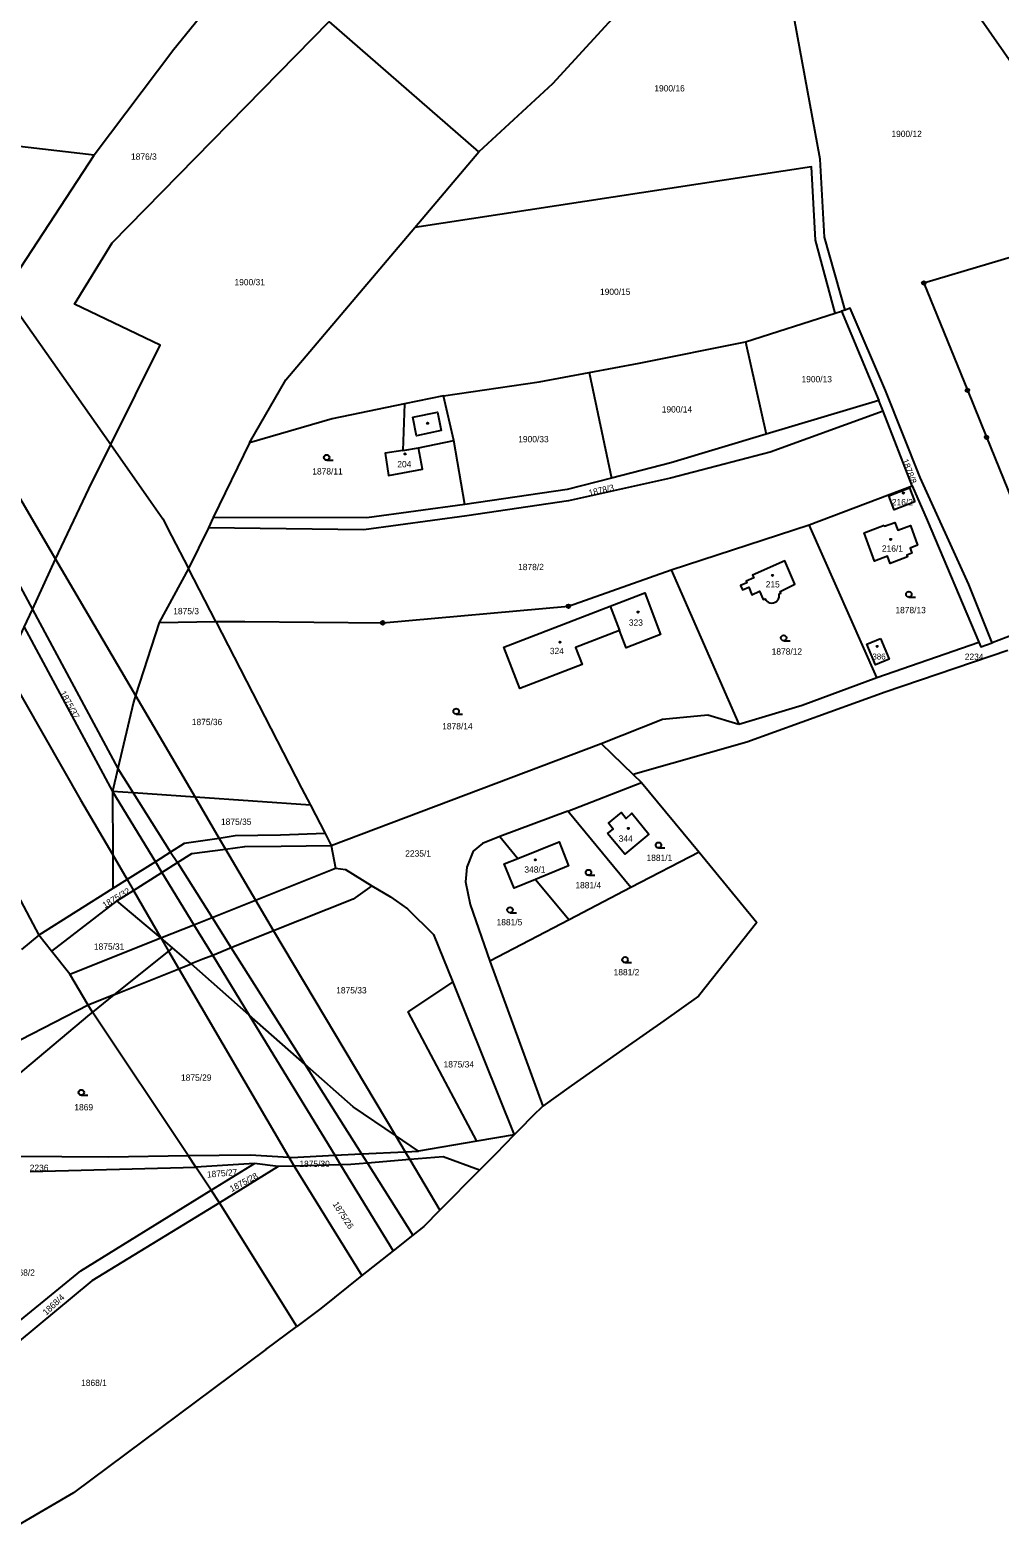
# Model space of a CAD drawing. Extents: x -725728 to -720881, y -1068679 to -1063504.
# Drawn here: x -722634.8 to -722372.8, y -1067582.5 to -1067175.4 of the extents above; entities that cross this region are included whole.
import ezdxf

# ---------------------------------------------------------------- set-up
doc = ezdxf.new("R2010")
doc.units = 0
for name, color, linetype in [('Hranice parcel', 7, 'Continuous'), ('Parcelní čísla', 7, 'Continuous'), ('Vnitřní kresba', 7, 'Continuous'), ('Značky bodu BP', 7, 'Continuous'), ('Značky budov', 7, 'Continuous'), ('Značky kultur', 7, 'Continuous')]:
    doc.layers.add(name, color=color, linetype=linetype)

msp = doc.modelspace()

# ---------------------------------------------------------------- linework, layer by layer
at = {"layer": 'Hranice parcel'}
for p, q in [((-722513.63, -1067208.17), (-722554.03, -1067173.06)), ((-722641.85, -1067246.3), (-722617.5, -1067209.14)), ((-722530.93, -1067228.66), (-722513.63, -1067208.17)), ((-722641.85, -1067246.3), (-722613.04, -1067287.27)), ((-722441.58, -1067259.54), (-722417.28, -1067251.8)), ((-722417.28, -1067251.8), (-722415.61, -1067251.27)), ((-722414.65, -1067250.94), (-722415.61, -1067251.27)), ((-722415.61, -1067251.27), (-722405.51, -1067275.36)), ((-722441.58, -1067259.54), (-722435.96, -1067284.46)), ((-722483.77, -1067267.82), (-722477.79, -1067296.3)), ((-722523.17, -1067274.11), (-722533.68, -1067276.27)), ((-722520.35, -1067286.14), (-722523.17, -1067274.11)), ((-722405.51, -1067275.36), (-722435.96, -1067284.46)), ((-722404.32, -1067278.2), (-722405.51, -1067275.36)), ((-722396.56, -1067298.4), (-722404.32, -1067278.2)), ((-722575.58, -1067286.78), (-722585.36, -1067306.99)), ((-722517.41, -1067303.42), (-722520.35, -1067286.14)), ((-722424.32, -1067308.94), (-722396.56, -1067298.4)), ((-722585.36, -1067306.99), (-722586.67, -1067309.71)), ((-722586.67, -1067309.71), (-722592.01, -1067320.76)), ((-722461.65, -1067321.12), (-722424.32, -1067308.94)), ((-722406.05, -1067350.19), (-722424.32, -1067308.94)), ((-722592.01, -1067320.76), (-722599.93, -1067335.27)), ((-722584.66, -1067335.02), (-722592.01, -1067320.76)), ((-722461.65, -1067321.12), (-722443.37, -1067362.71)), ((-722478.11, -1067330.89), (-722475.58, -1067337.49)), ((-722599.93, -1067335.27), (-722584.66, -1067335.02)), ((-722584.66, -1067335.02), (-722582.88, -1067335.03)), ((-722356.68, -1067333.81), (-722374.94, -1067340.76)), ((-722406.05, -1067350.19), (-722378.54, -1067340.58)), ((-722553.49, -1067395.47), (-722480.59, -1067367.94)), ((-722480.59, -1067367.94), (-722471.86, -1067376.37)), ((-722471.86, -1067376.37), (-722469.68, -1067378.47)), ((-722489.53, -1067386.23), (-722469.68, -1067378.47)), ((-722469.68, -1067378.47), (-722454.05, -1067397.3)), ((-722559.09, -1067384.61), (-722555.14, -1067392.27)), ((-722489.53, -1067386.23), (-722507.92, -1067393.12)), ((-722472.5, -1067406.88), (-722489.53, -1067386.23)), ((-722555.14, -1067392.27), (-722553.49, -1067395.47)), ((-722507.92, -1067393.12), (-722503.04, -1067398.99)), ((-722454.05, -1067397.3), (-722472.5, -1067406.88)), ((-722454.05, -1067397.3), (-722438.51, -1067416.29)), ((-722498.32, -1067404.66), (-722489.22, -1067415.59)), ((-722612.48, -1067407.13), (-722632.48, -1067419.74)), ((-722472.5, -1067406.88), (-722489.22, -1067415.59)), ((-722611.37, -1067410.41), (-722629.04, -1067424.06)), ((-722489.22, -1067415.59), (-722510.62, -1067426.71)), ((-722438.51, -1067416.29), (-722454.21, -1067436.2)), ((-722632.48, -1067419.74), (-722637.15, -1067423.63)), ((-722629.04, -1067424.06), (-722632.48, -1067419.74)), ((-722510.62, -1067426.71), (-722496.33, -1067465.87)), ((-722520.65, -1067432.41), (-722504.05, -1067473.68)), ((-722454.21, -1067436.2), (-722463.63, -1067442.84)), ((-722617.96, -1067440.52), (-722619.19, -1067438.67)), ((-722592.15, -1067479.21), (-722617.96, -1067440.52)), ((-722463.63, -1067442.84), (-722474.03, -1067450.16)), ((-722474.03, -1067450.16), (-722488.62, -1067460.44)), ((-722488.62, -1067460.44), (-722496.33, -1067465.87)), ((-722504.05, -1067473.68), (-722514.12, -1067475.38)), ((-722508.95, -1067478.64), (-722504.05, -1067473.68)), ((-722502.54, -1067472.15), (-722504.05, -1067473.68)), ((-722514.12, -1067475.38), (-722529.9, -1067478.04)), ((-722590.03, -1067482.39), (-722592.15, -1067479.21)), ((-722574.25, -1067481.36), (-722590.03, -1067482.39)), ((-722585.92, -1067488.55), (-722574.25, -1067481.36)), ((-722567.82, -1067482.18), (-722583.62, -1067492)), ((-722567.82, -1067482.18), (-722574.25, -1067481.36)), ((-722508.95, -1067478.64), (-722513.46, -1067483.21)), ((-722634.84, -1067483.52), (-722590.03, -1067482.39)), ((-722585.92, -1067488.55), (-722590.03, -1067482.39)), ((-722583.62, -1067492), (-722585.92, -1067488.55)), ((-722562.81, -1067525.35), (-722583.62, -1067492)), ((-722571.15, -1067531.57), (-722562.81, -1067525.35)), ((-722571.15, -1067531.57), (-722623.15, -1067570.34)), ((-722623.15, -1067570.34), (-722644.01, -1067582.46))]:
    msp.add_line(p, q, dxfattribs=at)
for points in [[(-722412.97, -1067128.94), (-722390.51, -1067154.32), (-722365.73, -1067189.84)], [(-722435.21, -1067134.76), (-722449.95, -1067144.73), (-722464.45, -1067157.88), (-722493.69, -1067189.86), (-722513.63, -1067208.17)], [(-722414.65, -1067250.94), (-722420.22, -1067231.29), (-722421.41, -1067210.2), (-722435.21, -1067134.76)], [(-722576.78, -1067156.92), (-722596.04, -1067180.6), (-722617.5, -1067209.14)], [(-722613.04, -1067287.27), (-722599.65, -1067260.38), (-722622.83, -1067249.37), (-722612.68, -1067232.79), (-722554.03, -1067173.06)], [(-722617.5, -1067209.14), (-722653.28, -1067204.96), (-722676.62, -1067196.87)], [(-722417.28, -1067251.8), (-722422.68, -1067232.08), (-722423.72, -1067212.26), (-722530.93, -1067228.66)], [(-722575.58, -1067286.78), (-722565.7, -1067269.81), (-722530.93, -1067228.66)], [(-722358.25, -1067233.2), (-722393.38, -1067243.63), (-722381.59, -1067272.61), (-722376.42, -1067285.3), (-722356.68, -1067333.81)], [(-722374.94, -1067340.76), (-722381.24, -1067325.04), (-722394.39, -1067296.18), (-722403.73, -1067272.7), (-722413.24, -1067250.45), (-722414.65, -1067250.94)], [(-722483.77, -1067267.82), (-722470.25, -1067265.31), (-722441.58, -1067259.54)], [(-722523.17, -1067274.11), (-722497.32, -1067270.33), (-722483.77, -1067267.82)], [(-722404.32, -1067278.2), (-722434.86, -1067289.3), (-722461.82, -1067296.31), (-722489.34, -1067302.45), (-722516.88, -1067306.51), (-722544.66, -1067310.28), (-722586.67, -1067309.71)], [(-722533.68, -1067276.27), (-722553.24, -1067280.3), (-722575.58, -1067286.78)], [(-722533.68, -1067276.27), (-722534.11, -1067288.83), (-722538.93, -1067289.61), (-722537.96, -1067295.57), (-722528.86, -1067293.9), (-722529.89, -1067288.14), (-722520.35, -1067286.14)], [(-722435.96, -1067284.46), (-722461.69, -1067292.15), (-722477.79, -1067296.3)], [(-722666.47, -1067374.27), (-722655.55, -1067376.35), (-722651.1, -1067377.13), (-722641.4, -1067347.81), (-722640.87, -1067346.22), (-722636.42, -1067336.54), (-722634.23, -1067331.78), (-722627.95, -1067318.16), (-722618.97, -1067299.18), (-722613.04, -1067287.27)], [(-722613.04, -1067287.27), (-722602.1, -1067302.82), (-722598.97, -1067307.27), (-722596.59, -1067311.89), (-722592.01, -1067320.76)], [(-722477.79, -1067296.3), (-722489.74, -1067299.38), (-722517.41, -1067303.42)], [(-722395.78, -1067302.72), (-722401.35, -1067304.86), (-722402.81, -1067301.07), (-722397.23, -1067298.96), (-722395.78, -1067302.72)], [(-722396.56, -1067298.4), (-722392.48, -1067307.64), (-722378.54, -1067340.58)], [(-722517.41, -1067303.42), (-722543.87, -1067307.03), (-722585.36, -1067306.99)], [(-722404.08, -1067309.06), (-722404, -1067309.33), (-722401.16, -1067308.31), (-722400.37, -1067310.38), (-722396.94, -1067309.12), (-722395.04, -1067314.46), (-722397.1, -1067315.2), (-722396.6, -1067316.6), (-722398, -1067317.11), (-722397.8, -1067317.61), (-722402.46, -1067319.36), (-722403.17, -1067317.42), (-722406.67, -1067318.72), (-722409.49, -1067311.07), (-722404.08, -1067309.06)], [(-722432.46, -1067327.57), (-722432.01, -1067327.35), (-722432.22, -1067326.91), (-722428.18, -1067324.99), (-722430.91, -1067318.69), (-722439.65, -1067322.48), (-722439.33, -1067323.22), (-722441.4, -1067324.11), (-722441.21, -1067324.57), (-722442.86, -1067325.29), (-722442.34, -1067326.49), (-722440.69, -1067325.77), (-722439.81, -1067327.79), (-722437.81, -1067326.84), (-722436.76, -1067329.06), (-722436.31, -1067328.85)], [(-722582.88, -1067335.03), (-722581.4, -1067335.04), (-722576.82, -1067335.07), (-722539.54, -1067335.39), (-722489.39, -1067330.9), (-722461.65, -1067321.12)], [(-722478.11, -1067330.89), (-722468.79, -1067327.31), (-722464.48, -1067338.52), (-722473.81, -1067342.1), (-722475.58, -1067337.49)], [(-722436.31, -1067328.85), (-722436.08, -1067329.24), (-722435.76, -1067329.56), (-722435.39, -1067329.81), (-722434.97, -1067329.97), (-722434.52, -1067330.04), (-722434.07, -1067330), (-722433.99, -1067329.99), (-722433.57, -1067329.83), (-722433.19, -1067329.59), (-722432.86, -1067329.28), (-722432.62, -1067328.89), (-722432.47, -1067328.47), (-722432.42, -1067328.02), (-722432.46, -1067327.57)], [(-722475.58, -1067337.49), (-722487.48, -1067342.08), (-722485.72, -1067346.67), (-722502.51, -1067353.13), (-722506.81, -1067341.92), (-722478.11, -1067330.89)], [(-722599.93, -1067335.27), (-722606.33, -1067355.02), (-722606.91, -1067356.81), (-722611.13, -1067374.73), (-722612.59, -1067380.94)], [(-722584.66, -1067335.02), (-722561.47, -1067380), (-722559.09, -1067384.61)], [(-722405.03, -1067339.63), (-722402.76, -1067345.18), (-722406.46, -1067346.75), (-722408.78, -1067341.15), (-722405.03, -1067339.63)], [(-722370.71, -1067342.85), (-722403.82, -1067354.15), (-722441.15, -1067367.59), (-722471.86, -1067376.37)], [(-722378.54, -1067340.58), (-722377.98, -1067341.9), (-722374.94, -1067340.76)], [(-722443.37, -1067362.71), (-722426.22, -1067357.58), (-722406.05, -1067350.19)], [(-722480.59, -1067367.94), (-722464, -1067361.36), (-722451.75, -1067360.22), (-722443.37, -1067362.71)], [(-722559.09, -1067384.61), (-722590.23, -1067382.47), (-722606.96, -1067381.33), (-722612.59, -1067380.94)], [(-722612.59, -1067380.94), (-722612.52, -1067398.06), (-722612.48, -1067407.13)], [(-722478.8, -1067392.3), (-722477.27, -1067391.1), (-722478.55, -1067389.51), (-722475.06, -1067386.6), (-722473.77, -1067388.18), (-722472.26, -1067386.82), (-722467.64, -1067392.43), (-722474.19, -1067397.88), (-722478.8, -1067392.3)], [(-722555.14, -1067392.27), (-722567.14, -1067392.68), (-722579.42, -1067392.94), (-722583.71, -1067393.58), (-722593.22, -1067394.99), (-722596.86, -1067397.28), (-722600.99, -1067399.89), (-722608.64, -1067404.71), (-722612.48, -1067407.13)], [(-722611.37, -1067410.41), (-722606.94, -1067407.62), (-722599.23, -1067402.77), (-722595.05, -1067400.14), (-722591.14, -1067397.68), (-722582, -1067396.49), (-722576.81, -1067395.81), (-722567.01, -1067395.67), (-722553.49, -1067395.47)], [(-722553.49, -1067395.47), (-722552.34, -1067401.61), (-722549.62, -1067401.95), (-722542.51, -1067406.44), (-722537.5, -1067409.33), (-722532.91, -1067412.62), (-722525.82, -1067419.54), (-722520.65, -1067432.41)], [(-722507.92, -1067393.12), (-722512.65, -1067394.93), (-722515.16, -1067397.05), (-722516.8, -1067401.35), (-722517.18, -1067405.35), (-722515.93, -1067411.45), (-722510.62, -1067426.71)], [(-722503.04, -1067398.99), (-722491.91, -1067394.52), (-722489.38, -1067401.01), (-722498.32, -1067404.66)], [(-722498.32, -1067404.66), (-722504.09, -1067407.01), (-722506.75, -1067400.48), (-722503.04, -1067398.99)], [(-722596.38, -1067423.14), (-722599.53, -1067420.47), (-722611.37, -1067410.41)], [(-722619.19, -1067438.67), (-722624.08, -1067430.28), (-722629.04, -1067424.06)], [(-722596.38, -1067423.14), (-722597.46, -1067424.01), (-722612.18, -1067435.86), (-722617.96, -1067440.52)], [(-722529.9, -1067478.04), (-722536.14, -1067473.82), (-722547.59, -1067466.06), (-722560.6, -1067454.59), (-722575.64, -1067441.32), (-722591.31, -1067427.51), (-722596.38, -1067423.14)], [(-722514.12, -1067475.38), (-722532.73, -1067440.4), (-722520.65, -1067432.41)], [(-722619.19, -1067438.67), (-722655.61, -1067457.34), (-722664.66, -1067463.57)], [(-722617.96, -1067440.52), (-722618.8, -1067441.14), (-722664.2, -1067479.18)], [(-722496.33, -1067465.87), (-722499.06, -1067468.63), (-722502.54, -1067472.15)], [(-722592.15, -1067479.21), (-722575.34, -1067479.01), (-722564.89, -1067479.68), (-722564.19, -1067479.73), (-722552.5, -1067479.15), (-722545.28, -1067478.8), (-722533.52, -1067478.22), (-722529.9, -1067478.04)], [(-722664.2, -1067479.18), (-722613.68, -1067479.62), (-722592.15, -1067479.21)], [(-722513.46, -1067483.21), (-722523.24, -1067479.55), (-722532.28, -1067480.3), (-722543.72, -1067481.26), (-722548.16, -1067481.63), (-722550.94, -1067481.71), (-722563.5, -1067482.06), (-722567.82, -1067482.18)], [(-722513.46, -1067483.21), (-722524.12, -1067493.99), (-722528.44, -1067498.37), (-722531.4, -1067500.72), (-722536.72, -1067504.95), (-722545.17, -1067511.66), (-722556.32, -1067520.52), (-722562.81, -1067525.35)], [(-722667.71, -1067548.37), (-722621.17, -1067510.37), (-722585.92, -1067488.55)], [(-722583.62, -1067492), (-722618.19, -1067513.05), (-722667.64, -1067553.99)]]:
    msp.add_lwpolyline(points, dxfattribs=at)
at = {"layer": 'Vnitřní kresba'}
for p, q in [((-722653.38, -1067274.81), (-722627.95, -1067318.16)), ((-722658.21, -1067287.18), (-722634.23, -1067331.78)), ((-722534.11, -1067288.83), (-722529.89, -1067288.14)), ((-722627.95, -1067318.16), (-722606.33, -1067355.02)), ((-722634.23, -1067331.78), (-722611.13, -1067374.73)), ((-722636.42, -1067336.54), (-722612.59, -1067380.94)), ((-722641.4, -1067347.81), (-722621.21, -1067383.17)), ((-722606.33, -1067355.02), (-722590.23, -1067382.47)), ((-722655.55, -1067376.35), (-722632.48, -1067419.74)), ((-722611.13, -1067374.73), (-722606.96, -1067381.33)), ((-722621.21, -1067383.17), (-722612.52, -1067398.06)), ((-722612.59, -1067380.94), (-722600.99, -1067399.89)), ((-722606.96, -1067381.33), (-722596.86, -1067397.28)), ((-722590.23, -1067382.47), (-722583.71, -1067393.58)), ((-722583.71, -1067393.58), (-722582, -1067396.49)), ((-722582, -1067396.49), (-722573.94, -1067410.24)), ((-722612.52, -1067398.06), (-722608.64, -1067404.71)), ((-722600.99, -1067399.89), (-722599.23, -1067402.77)), ((-722596.86, -1067397.28), (-722595.05, -1067400.14)), ((-722595.05, -1067400.14), (-722585.69, -1067414.94)), ((-722608.64, -1067404.71), (-722606.94, -1067407.62)), ((-722599.23, -1067402.77), (-722590.59, -1067416.9)), ((-722573.94, -1067410.24), (-722552.34, -1067401.61)), ((-722606.94, -1067407.62), (-722599.53, -1067420.47)), ((-722542.51, -1067406.44), (-722547.55, -1067410)), ((-722585.69, -1067414.94), (-722573.94, -1067410.24)), ((-722573.94, -1067410.24), (-722569.04, -1067418.6)), ((-722547.55, -1067410), (-722569.04, -1067418.6)), ((-722599.53, -1067420.47), (-722590.59, -1067416.9)), ((-722590.59, -1067416.9), (-722585.69, -1067414.94)), ((-722590.59, -1067416.9), (-722585.51, -1067425.19)), ((-722585.69, -1067414.94), (-722580.48, -1067423.18)), ((-722624.08, -1067430.28), (-722599.53, -1067420.47)), ((-722599.53, -1067420.47), (-722597.46, -1067424.01)), ((-722569.04, -1067418.6), (-722580.48, -1067423.18)), ((-722569.04, -1067418.6), (-722536.14, -1067473.82)), ((-722597.46, -1067424.01), (-722594.63, -1067428.84)), ((-722585.51, -1067425.19), (-722588.16, -1067426.25)), ((-722580.48, -1067423.18), (-722585.51, -1067425.19)), ((-722585.51, -1067425.19), (-722575.64, -1067441.32)), ((-722580.48, -1067423.18), (-722560.6, -1067454.59)), ((-722612.18, -1067435.86), (-722594.63, -1067428.84)), ((-722594.63, -1067428.84), (-722591.31, -1067427.51)), ((-722594.63, -1067428.84), (-722564.89, -1067479.68)), ((-722588.16, -1067426.25), (-722591.31, -1067427.51)), ((-722612.18, -1067435.86), (-722619.19, -1067438.67)), ((-722575.64, -1067441.32), (-722552.5, -1067479.15)), ((-722560.6, -1067454.59), (-722545.28, -1067478.8)), ((-722536.14, -1067473.82), (-722533.52, -1067478.22)), ((-722533.52, -1067478.22), (-722532.28, -1067480.3)), ((-722564.89, -1067479.68), (-722563.5, -1067482.06)), ((-722563.5, -1067482.06), (-722545.17, -1067511.66)), ((-722552.5, -1067479.15), (-722550.94, -1067481.71)), ((-722550.94, -1067481.71), (-722536.72, -1067504.95)), ((-722545.28, -1067478.8), (-722543.72, -1067481.26)), ((-722543.72, -1067481.26), (-722531.4, -1067500.72)), ((-722532.28, -1067480.3), (-722524.12, -1067493.99))]:
    msp.add_line(p, q, dxfattribs=at)
msp.add_lwpolyline([(-722531.45, -1067279.84), (-722524.75, -1067278.5), (-722523.79, -1067283.48), (-722530.48, -1067284.89), (-722531.45, -1067279.84)], dxfattribs=at)
at = {"layer": 'Značky bodu BP'}
for centre, radius in [((-722393.38, -1067243.63), 0.5), ((-722393.38, -1067243.63), 0.0303), ((-722381.59, -1067272.61), 0.5), ((-722381.59, -1067272.61), 0.0303), ((-722376.42, -1067285.3), 0.5), ((-722376.42, -1067285.3), 0.0303), ((-722489.39, -1067330.9), 0.5), ((-722489.39, -1067330.9), 0.0303), ((-722539.54, -1067335.39), 0.5), ((-722539.54, -1067335.39), 0.0303)]:
    msp.add_circle(centre, radius, dxfattribs=at)
at = {"layer": 'Značky budov'}
for centre in [(-722527.43, -1067281.49), (-722533.52, -1067289.77), (-722398.9, -1067300.36), (-722402.31, -1067312.85), (-722434.26, -1067322.57), (-722470.56, -1067332.47), (-722491.67, -1067340.6), (-722405.97, -1067341.76), (-722473.21, -1067390.9), (-722498.35, -1067399.39)]:
    msp.add_circle(centre, 0.175, dxfattribs=at)
at = {"layer": 'Značky kultur'}
for p, q in [((-722554.7, -1067291.49), (-722552.95, -1067291.49)), ((-722397.41, -1067328.45), (-722395.66, -1067328.45)), ((-722431.23, -1067340.23), (-722429.48, -1067340.23)), ((-722519.73, -1067360.02), (-722517.98, -1067360.02)), ((-722465.07, -1067396.16), (-722463.32, -1067396.16)), ((-722483.97, -1067403.54), (-722482.22, -1067403.54)), ((-722505.17, -1067413.67), (-722503.42, -1067413.67)), ((-722474.09, -1067427.12), (-722472.34, -1067427.12)), ((-722621, -1067462.96), (-722619.25, -1067462.96))]:
    msp.add_line(p, q, dxfattribs=at)
for centre in [(-722554.7, -1067290.74), (-722397.41, -1067327.7), (-722431.23, -1067339.48), (-722519.73, -1067359.27), (-722465.07, -1067395.41), (-722483.97, -1067402.79), (-722505.17, -1067412.92), (-722474.09, -1067426.37), (-722621, -1067462.21)]:
    msp.add_circle(centre, 0.75, dxfattribs=at)

# ---------------------------------------------------------------- texts
at = {"layer": 'Parcelní čísla'}
for s, height, p in [('1900/16', 1.7, (-722466.18, -1067191.91)), ('1900/12', 1.7, (-722402.13, -1067204.22)), ('1876/3', 1.7, (-722607.57, -1067210.35)), ('1900/31', 1.7, (-722579.61, -1067244.25)), ('1900/15', 1.7, (-722480.86, -1067246.85)), ('1900/13', 1.7, (-722426.41, -1067270.45)), ('1900/14', 1.7, (-722464.18, -1067278.6)), ('1900/33', 1.7, (-722502.95, -1067286.64)), ('1878/11', 1.7, (-722558.59, -1067295.34)), ('204', 1.7, (-722535.63, -1067293.41)), ('216/2', 1.7, (-722402, -1067303.64)), ('216/1', 1.7, (-722404.69, -1067316.16)), ('1878/2', 1.7, (-722502.99, -1067321.16)), ('215', 1.7, (-722436.09, -1067325.84)), ('1875/3', 1.7, (-722596.16, -1067333.06)), ('1878/13', 1.7, (-722401.05, -1067332.79)), ('323', 1.7, (-722473.06, -1067336.18)), ('324', 1.7, (-722494.41, -1067343.84)), ('1878/12', 1.7, (-722434.48, -1067343.98)), ('386', 1.6, (-722407.26, -1067345.29)), ('2234', 1.7, (-722382.3, -1067345.39)), ('1875/36', 1.7, (-722591.14, -1067363.01)), ('1878/14', 1.7, (-722523.49, -1067364.16)), ('1875/35', 1.7, (-722583.26, -1067389.94)), ('344', 1.7, (-722475.81, -1067394.49)), ('2235/1', 1.7, (-722533.48, -1067398.51)), ('1881/1', 1.7, (-722468.29, -1067399.68)), ('348/1', 1.7, (-722501.29, -1067402.85)), ('1881/4', 1.7, (-722487.51, -1067407.07)), ('1881/5', 1.7, (-722508.8, -1067417.06)), ('1875/31', 1.7, (-722617.6, -1067423.65)), ('1881/2', 1.7, (-722477.18, -1067430.57)), ('1875/33', 1.7, (-722552.13, -1067435.46)), ('1875/34', 1.7, (-722523.12, -1067455.45)), ('1875/29', 1.7, (-722594.06, -1067459.04)), ('1869', 1.7, (-722622.88, -1067467.04)), ('2236', 1.7, (-722634.93, -1067483.39)), ('1875/30', 1.7, (-722562.08, -1067482.32)), ('1868/2', 1.7, (-722640.49, -1067511.69)), ('1868/1', 1.7, (-722621.05, -1067541.45))]:
    msp.add_text(s, height=height, dxfattribs=at).set_placement(p)
for s, rotation, p in [('1878/8', 291, (-722399.31, -1067291.52)), ('1878/3', 13, (-722483.72, -1067301.19)), ('1875/37', 299, (-722626.85, -1067354.33)), ('1875/32', 31, (-722614.66, -1067412.52)), ('1875/27', 5, (-722586.98, -1067485.22)), ('1875/28', 28, (-722580.36, -1067489.11)), ('1875/26', 303, (-722553.16, -1067492.37)), ('1868/4', 43, (-722630.47, -1067522.48))]:
    msp.add_text(s, height=1.7, rotation=rotation, dxfattribs=at).set_placement(p)

doc.saveas('drawing.dxf')
